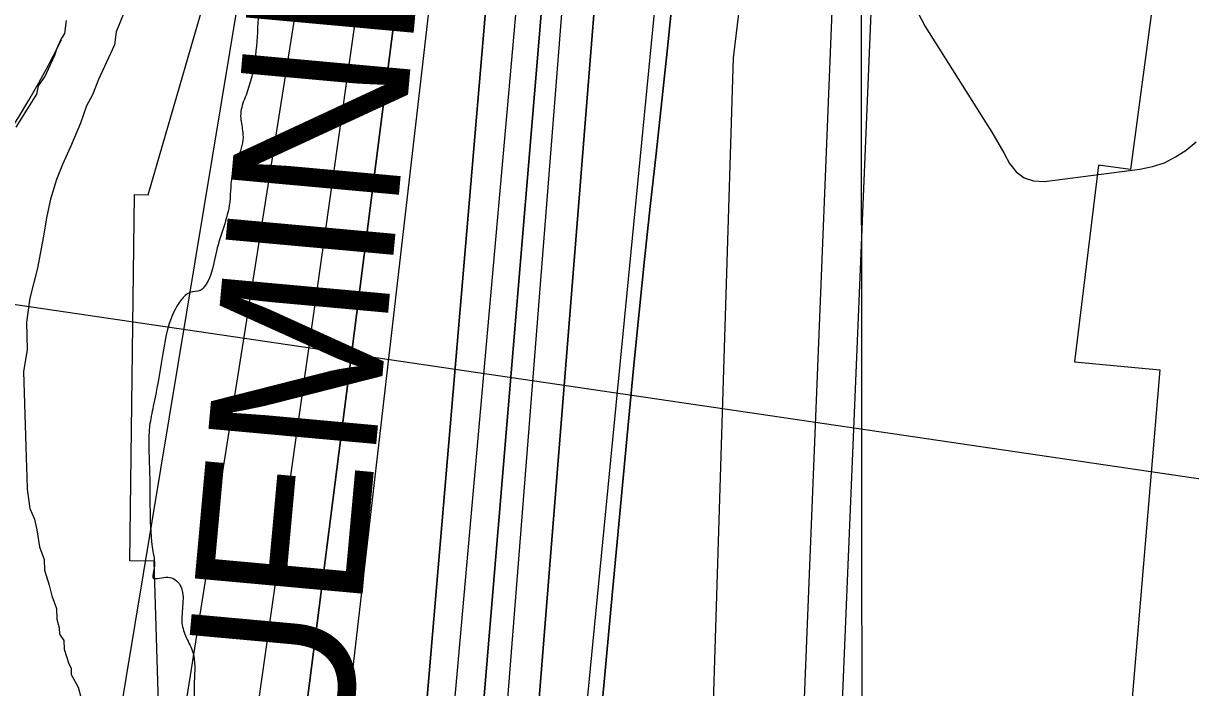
# Model space of a CAD drawing. Extents: x 3297772 to 3335630, y 634068 to 659439.
# Drawn here: x 3311893 to 3312586, y 655507 to 655901 of the extents above; entities that cross this region are included whole.
import ezdxf

# ---------------------------------------------------------------- set-up
doc = ezdxf.new("R2010")
doc.units = 0
for name, color, linetype in [('V-GRID-MAJR', 7, 'Continuous'), ('V-RIVR-EDGE', 7, 'Continuous'), ('V-RIVR-RANG', 7, 'Continuous'), ('V-ROAD-CNTR', 7, 'Continuous'), ('V-RRAP-RVMT', 7, 'Continuous'), ('V-RRAP-RVMT-IDEN', 7, 'Continuous'), ('V-SITE-VEGE', 7, 'Continuous'), ('V-TOPO-DPTH', 7, 'Continuous'), ('V-TOPO-MAJR', 7, 'Continuous'), ('V-TOPO-MINR', 7, 'Continuous'), ('V-TOPO-WATR', 7, 'Continuous')]:
    doc.layers.add(name, color=color, linetype=linetype)

msp = doc.modelspace()

# ---------------------------------------------------------------- linework, layer by layer
at = {"layer": 'V-GRID-MAJR'}
msp.add_spline([(3312404.53, 639457.24), (3312401.89, 642484.85), (3312396.6, 648546.19), (3312391.31, 654607.56), (3312388.66, 657641.31)], degree=3, dxfattribs=at)
at = {"layer": 'V-RIVR-EDGE'}
msp.add_spline([(3312883.83, 657641.82), (3312877.43, 657629.14), (3312871.37, 657628.72), (3312863.11, 657617.48), (3312850.09, 657604.96), (3312831.43, 657586.39), (3312812.78, 657572.58), (3312803.23, 657564.38), (3312789.37, 657559.65), (3312783.73, 657554.03), (3312778.95, 657547.98), (3312767.65, 657529.83), (3312766.74, 657514.68), (3312759.36, 657504.74), (3312737.65, 657480.11), (3312721.16, 657463.7), (3312710.73, 657449), (3312699.44, 657435.61), (3312692.93, 657428.27), (3312686.84, 657419.19), (3312681.62, 657408.38), (3312674.62, 657379.82), (3312668.49, 657352.56), (3312668.04, 657345.63), (3312665.88, 657344.77), (3312663.27, 657342.61), (3312660.21, 657327.47), (3312656.72, 657318.82), (3312656.28, 657315.35), (3312656.27, 657312.76), (3312656.25, 657305.4), (3312649.29, 657291.99), (3312642.33, 657278.15), (3312629.29, 657257.84), (3312613.67, 657244.02), (3312607.17, 657238.84), (3312604.13, 657235.39), (3312597.15, 657216.35), (3312589.75, 657199.05), (3312576.29, 657183.07), (3312552.85, 657158.45), (3312535.92, 657141.17), (3312529.84, 657135.12), (3312518.53, 657113.94), (3312495.09, 657088.45), (3312476.43, 657069.45), (3312466.01, 657059.08), (3312458.63, 657050.44), (3312456.42, 657033.99), (3312453.38, 657028.8), (3312435.15, 657010.23), (3312419.52, 656992.52), (3312412.13, 656980.42), (3312408.19, 656963.11), (3312401.64, 656941.04), (3312399.86, 656923.29), (3312398.97, 656910.74), (3312397.64, 656900.79), (3312392.42, 656890.41), (3312371.99, 656858.42), (3312368.08, 656851.5), (3312358.98, 656847.2), (3312355.07, 656842.44), (3312348.1, 656827.31), (3312342.02, 656819.53), (3312329.88, 656810.9), (3312322.93, 656802.69), (3312315.54, 656789.29), (3312314.22, 656780.63), (3312315.05, 656767.21), (3312319.36, 656757.24), (3312322.37, 656750.3), (3312324.96, 656746.4), (3312326.24, 656741.2), (3312321.9, 656736.88), (3312315.4, 656733.87), (3312309.33, 656731.72), (3312293.7, 656712.71), (3312281.09, 656690.66), (3312277.16, 656675.51), (3312275.39, 656662.1), (3312281.85, 656646.93), (3312281.83, 656640), (3312278.34, 656628.75), (3312273.12, 656617.94), (3312258.79, 656602.39), (3312246.2, 656588.13), (3312240.56, 656585.11), (3312233.19, 656580.37), (3312231.01, 656573.45), (3312216.18, 656528.02), (3312209.61, 656496.87), (3312208.27, 656481.72), (3312210.84, 656469.16), (3312213.84, 656459.19), (3312219.03, 656454.85), (3312220.75, 656451.81), (3312220.3, 656445.75), (3312215.52, 656438.4), (3312207.71, 656428.9), (3312199.46, 656418.96), (3312190.79, 656414.65), (3312182.97, 656406.45), (3312174.28, 656392.18), (3312172.95, 656381.36), (3312175.96, 656371.39), (3312180.7, 656362.29), (3312182.83, 656348.43), (3312180.2, 656336.75), (3312175.84, 656322.9), (3312165.83, 656303.44), (3312151.06, 656282.7), (3312142.37, 656268.86), (3312132.8, 656250.7), (3312126.26, 656232.97), (3312123.61, 656213.49), (3312124.38, 656172.36), (3312121.32, 656161.11), (3312110.42, 656131.7), (3312106.94, 656124.78), (3312106.49, 656119.15), (3312106.48, 656114.39), (3312107.78, 656112.65), (3312112.96, 656108.31), (3312112.95, 656104.85), (3312110.35, 656101.82), (3312104.71, 656098.81), (3312099.95, 656098.82), (3312095.18, 656094.93), (3312090.84, 656093.21), (3312087.81, 656093.65), (3312081.75, 656093.67), (3312077.85, 656090.65), (3312073.45, 656063.81), (3312068.16, 656026.59), (3312055.97, 655997.61), (3312045.52, 655975.56), (3312040.29, 655960.85), (3312035.47, 655938.35), (3312031.92, 655901.12), (3312030.13, 655879.05), (3312024.89, 655858.28), (3312021.83, 655848.33), (3312021.82, 655843.56), (3312023.1, 655834.9), (3312020.47, 655821.92), (3312016.98, 655812.4), (3312015.2, 655794.66), (3312007.34, 655765.67), (3312000.79, 655745.33), (3311997.76, 655742.31), (3311991.69, 655741.03), (3311986.48, 655736.71), (3311975.14, 655702.54), (3311969.88, 655673.54), (3311967.68, 655661.86), (3311967.62, 655636.74), (3311969.66, 655587.38), (3311970.07, 655575.69), (3311970.06, 655571.36), (3311972.22, 655571.36), (3311981.75, 655571.33), (3311985.2, 655568.29), (3311986.88, 655544.91), (3311989.45, 655536.24), (3311993.33, 655527.57), (3311994.15, 655510.25), (3311994.94, 655477.35), (3311993.58, 655456.14), (3311993.56, 655445.75), (3311996.13, 655437.08), (3311998.28, 655430.58), (3311999.55, 655418.45), (3312002.14, 655413.68), (3312005.59, 655409.78), (3312006.87, 655402.42), (3312010.72, 655381.62), (3312015.83, 655348.27), (3312020.08, 655316.22), (3312020.88, 655290.68), (3312024.34, 655286.34), (3312024.33, 655282.88), (3312021.72, 655278.55), (3312020.83, 655267.73), (3312020.36, 655251.71), (3312023.75, 655222.7), (3312024.12, 655198.88), (3312027.09, 655174.63), (3312027.92, 655158.18), (3312027.89, 655148.65), (3312033.05, 655134.35), (3312042.51, 655107.92), (3312048.96, 655087.55), (3312050.66, 655075.42), (3312051.93, 655064.16), (3312054.08, 655058.96), (3312054.93, 655053.33), (3312054.48, 655044.24), (3312054.44, 655029.52), (3312054.43, 655026.06), (3312057.46, 655026.05), (3312058.74, 655016.09), (3312058.72, 655009.59), (3312057.85, 655007), (3312058.7, 655000.5), (3312065.62, 654995.72), (3312069.06, 654986.19), (3312073.78, 654969.29), (3312075.04, 654956.3), (3312078.47, 654942.44), (3312077.58, 654930.32), (3312077.53, 654910.83), (3312077.47, 654886.59), (3312076.55, 654866.67), (3312076.51, 654848.49), (3312076.06, 654840.26), (3312077.76, 654829.87), (3312080.34, 654820.77), (3312078.15, 654811.25), (3312075.94, 654795.67), (3312071.58, 654782.69), (3312065.51, 654777.51), (3312055.05, 654751.56), (3312052.43, 654742.04), (3312052.83, 654727.32), (3312052.81, 654718.66), (3312051.92, 654709.57), (3312048.01, 654704.38), (3312044.11, 654701.8), (3312043.64, 654687.51), (3312041.88, 654675.39), (3312043.59, 654669.33), (3312047.46, 654658.06), (3312051.34, 654648.52), (3312056.94, 654638.55), (3312058.22, 654630.32), (3312056.91, 654626), (3312053.87, 654622.54), (3312055.56, 654606.08), (3312057.25, 654588.33), (3312055.9, 654567.55), (3312049.35, 654546.78), (3312038.46, 654520.4), (3312032.36, 654504.4), (3312028.85, 654484.49), (3312027.52, 654473.24), (3312030.9, 654437.29), (3312033.39, 654395.29), (3312033.79, 654380.57), (3312031.62, 654380.57), (3312029.45, 654378.41), (3312029.4, 654358.93), (3312028.5, 654342.91), (3312025.45, 654335.99), (3312021.1, 654326.48), (3312020.22, 654320.42), (3312017.16, 654307.87), (3312011.94, 654300.96), (3312002.83, 654291.89), (3311994.14, 654280.65), (3311985.01, 654266.82), (3311975.01, 654248.66), (3311965.01, 654231.8), (3311959.34, 654213.63), (3311951.92, 654190.7), (3311944.93, 654165.61), (3311941.42, 654144.83), (3311939.64, 654128.38), (3311938.31, 654114.97), (3311937.42, 654105.88), (3311937.39, 654090.72), (3311937.79, 654079.03), (3311943.83, 654068.63), (3311951.59, 654055.62), (3311959.76, 654034.82), (3311962.77, 654023.55), (3311962.74, 654015.33), (3311964.9, 654011.42), (3311970.96, 654011.41), (3311980.48, 654009.65), (3311992.58, 654001.4), (3311999.48, 653987.96), (3312004.63, 653969.33), (3312011.95, 653953.29), (3312017.96, 653932.49), (3312020.08, 653914.74), (3312021.76, 653894.38), (3312019.56, 653878.37), (3312014.29, 653850.67), (3312012.08, 653832.93), (3312009.91, 653827.3), (3312003.79, 653806.1), (3312002.03, 653792.69), (3312001.98, 653774.5), (3312001.97, 653770.61), (3312001.91, 653747.23), (3312003.17, 653728.17), (3312002.71, 653719.52), (3312004.85, 653708.69), (3312015.62, 653687.44), (3312023.82, 653676.17), (3312027.7, 653671.4), (3312028.56, 653667.5), (3312028.98, 653663.17), (3312031.13, 653657.1), (3312034.58, 653652.33), (3312037.17, 653647.13), (3312036.72, 653638.9), (3312035.38, 653625.05), (3312037.1, 653617.69), (3312040.98, 653611.18), (3312040.97, 653607.28), (3312039.22, 653602.53), (3312043.55, 653600.35), (3312043.54, 653595.59), (3312041.35, 653586.07), (3312040.46, 653578.28), (3312040.44, 653569.19), (3312044.3, 653554.02), (3312050.76, 653538.85), (3312058.51, 653521.52), (3312065.4, 653509.38), (3312069.24, 653484.25), (3312070.48, 653461.3), (3312067, 653456.12), (3312066.99, 653450.92), (3312074.76, 653441.81), (3312079.96, 653441.36), (3312080.38, 653437.03), (3312084.67, 653420.14), (3312091.12, 653403.67), (3312098.44, 653386.77), (3312109.65, 653368.12), (3312121.74, 653355.97), (3312125.62, 653349.46), (3312128.2, 653339.5), (3312130.35, 653336.03), (3312138.14, 653334.71), (3312144.18, 653326.04), (3312155.83, 653308.26), (3312169.63, 653287.88), (3312173.5, 653275.74), (3312176.95, 653271.41), (3312179.98, 653271.83), (3312182.58, 653271.39), (3312186.46, 653264.45), (3312198.98, 653249.7), (3312207.62, 653241.02), (3312220.12, 653218.91), (3312235.21, 653193.33), (3312245.1, 653166.89), (3312251.55, 653147.39), (3312254.98, 653135.26), (3312261.89, 653129.18), (3312265.78, 653127.01), (3312270.09, 653117.04), (3312278.69, 653091.91), (3312283.82, 653066.35), (3312289.81, 653037.33), (3312290.63, 653020.87), (3312298.83, 653007.86), (3312313.06, 652986.18), (3312331.2, 652965.79), (3312349.32, 652943.23), (3312366.58, 652917.21), (3312380.37, 652892.06), (3312391.13, 652867.79), (3312399.29, 652837.46), (3312404.42, 652813.21), (3312413.86, 652779.84), (3312426.26, 652716.17), (3312433.53, 652679.35), (3312435.21, 652658.13), (3312432.58, 652646.01), (3312429.96, 652637.36), (3312427.78, 652630.01), (3312427.76, 652621.35), (3312435.5, 652598.38), (3312438.91, 652579.32), (3312438.44, 652564.6), (3312439.24, 652538.19), (3312442.23, 652518.7), (3312447.38, 652503.53), (3312468.06, 652459.75), (3312483.55, 652420.75), (3312498.17, 652381.31), (3312505.93, 652365.71), (3312511.1, 652356.6), (3312510.65, 652348.38), (3312513.66, 652343.61), (3312517.12, 652340.57), (3312519.7, 652334.93), (3312520.12, 652328.44), (3312520.54, 652323.67), (3312524.86, 652318.9), (3312527.42, 652304.61), (3312533.48, 652302.43), (3312534.77, 652300.69), (3312534.76, 652295.06), (3312533.46, 652292.9), (3312539.49, 652282.93), (3312543.36, 652271.23), (3312557.17, 652254.31), (3312567.53, 652240), (3312583.95, 652226.54), (3312597.76, 652210.48), (3312621.93, 652179.25), (3312627.1, 652170.14), (3312635.32, 652164.49), (3312643.09, 652156.68), (3312650.43, 652146.71), (3312660.77, 652128.06), (3312679.29, 652089.05), (3312693.93, 652055.24), (3312706.41, 652026.64), (3312729.27, 651989.78), (3312750.41, 651958.12), (3312768.1, 651933.83), (3312782.77, 651915.18), (3312793.57, 651904.76), (3312806.08, 651886.98), (3312821.18, 651865.29), (3312842.77, 651841.86), (3312858.75, 651825.8), (3312876.91, 651814.5), (3312895.06, 651799.73), (3312904.14, 651794.95), (3312909.31, 651788.01), (3312919.23, 651769.8), (3312923.54, 651761.13), (3312925.69, 651758.96), (3312932.62, 651758.51), (3312939.97, 651754.16), (3312941.26, 651751.56), (3312945.99, 651737.26), (3312947.27, 651729.03), (3312950.29, 651723.83), (3312963.67, 651706.91), (3312981.79, 651681.75)], degree=3, dxfattribs=at)
at = {"layer": 'V-RIVR-RANG'}
msp.add_line((3311113.25, 655847.92), (3312775.36, 655603.41), dxfattribs=at)
at = {"layer": 'V-ROAD-CNTR'}
msp.add_lwpolyline([(3311863.62, 655805.66), (3311870.14, 655814.85), (3311876.88, 655824.74), (3311883.43, 655834.76), (3311889.78, 655844.91), (3311895.93, 655855.17), (3311901.89, 655865.56), (3311907.64, 655876.06), (3311913.19, 655886.66), (3311915.38, 655891.06)], dxfattribs=at)
at = {"layer": 'V-RRAP-RVMT'}
for p, q in [((3311966.86, 655799.12), (3312044.43, 656065.78)), ((3312571.13, 655972.35), (3312549.82, 655814.17)), ((3312530.94, 655816.65), (3312516.63, 655699.9)), ((3312549.82, 655814.17), (3312530.94, 655816.65)), ((3311955.92, 655581.85), (3311958.77, 655799.26)), ((3311958.77, 655799.26), (3311966.86, 655799.12)), ((3312516.63, 655699.9), (3312567.18, 655695.16)), ((3312567.18, 655695.16), (3312543.31, 655411.44)), ((3311970.39, 655581.66), (3311955.92, 655581.85)), ((3311976.61, 655375.82), (3311970.39, 655581.66))]:
    msp.add_line(p, q, dxfattribs=at)
at = {"layer": 'V-SITE-VEGE'}
for points in [[(3311888.5, 655839.22), (3311895.79, 655850.9), (3311900.65, 655858.69), (3311901.77, 655863.81), (3311905.43, 655869.02), (3311911.41, 655881.93), (3311912.56, 655885.78), (3311914.95, 655890.95), (3311917.38, 655894.84), (3311918.43, 655902.51)], [(3311952.65, 655907.36), (3311947.91, 655895.76), (3311946.87, 655888.09), (3311943.28, 655880.34)], [(3311943.28, 655880.34), (3311937.3, 655867.43), (3311933.76, 655858.41), (3311930.13, 655851.94), (3311926.62, 655841.64), (3311920.68, 655827.46), (3311915.9, 655817.13), (3311912.35, 655808.11), (3311908.88, 655796.55), (3311906.64, 655786.3), (3311904.48, 655773.5), (3311901.2, 655755.58), (3311896.65, 655737.62), (3311894.52, 655723.55), (3311895.02, 655707.02), (3311892.86, 655694.22), (3311894.2, 655649.7), (3311894.58, 655636.98), (3311894.74, 655631.89), (3311894.96, 655624.26), (3311896.58, 655612.85), (3311899.32, 655606.57), (3311900.78, 655600.25), (3311902.36, 655590.11), (3311905.13, 655582.56), (3311905.32, 655576.19), (3311908.13, 655567.37), (3311909.6, 655561.05), (3311912.37, 655553.49), (3311912.56, 655547.13), (3311913.99, 655542.08), (3311914.1, 655538.27), (3311916.76, 655534.53), (3311916.91, 655529.44), (3311919.73, 655520.61), (3311921.07, 655518.1), (3311921.19, 655514.29), (3311925.23, 655506.77), (3311926.66, 655501.72)]]:
    msp.add_lwpolyline(points, dxfattribs=at)
at = {"layer": 'V-TOPO-DPTH'}
for points in [[(3312076.68, 654844.87), (3312200.06, 656296.61), (3312205.93, 656315.22), (3312212.27, 656333.66), (3312219.32, 656351.83), (3312226.85, 656369.84), (3312271.84, 656471.87), (3312280.88, 656491.85), (3312290.16, 656511.72), (3312299.8, 656531.41), (3312309.69, 656550.99), (3312319.72, 656570.5), (3312329.68, 656590.05), (3312339.54, 656609.64), (3312349.34, 656629.27), (3312408.06, 656747.65)], [(3312408.06, 656747.65), (3312349.34, 656629.27), (3312339.54, 656609.64), (3312329.68, 656590.05), (3312319.72, 656570.5), (3312309.69, 656550.99), (3312299.8, 656531.41), (3312290.16, 656511.72), (3312280.88, 656491.85), (3312271.84, 656471.87), (3312226.85, 656369.84), (3312219.32, 656351.83), (3312212.27, 656333.66), (3312205.93, 656315.22), (3312200.06, 656296.61), (3312076.68, 654844.87)], [(3312503.24, 656695.12), (3312456.24, 656604.93), (3312445.52, 656584.16), (3312434.9, 656563.33), (3312424.43, 656542.42), (3312414.08, 656521.46), (3312403.96, 656500.39), (3312394.07, 656479.21), (3312384.51, 656457.88), (3312375.18, 656436.45), (3312314.74, 656294.7), (3312309.87, 656282.59), (3312305.33, 656270.35), (3312301.29, 656257.94), (3312163.41, 654844.86)], [(3312503.24, 656695.12), (3312456.24, 656604.93), (3312445.52, 656584.16), (3312434.9, 656563.33), (3312424.43, 656542.42), (3312414.08, 656521.46), (3312403.96, 656500.39), (3312394.07, 656479.21), (3312384.51, 656457.88), (3312375.18, 656436.45), (3312314.74, 656294.7), (3312309.87, 656282.59), (3312305.33, 656270.35), (3312301.29, 656257.94), (3312163.41, 654844.86)], [(3312451.35, 656669.4), (3312422.46, 656614.6), (3312317.14, 656413.65), (3312313.3, 656406.26), (3312309.48, 656398.85), (3312305.7, 656391.43), (3312301.95, 656383.99), (3312298.35, 656376.48), (3312294.93, 656368.9), (3312291.76, 656361.21), (3312288.77, 656353.44), (3312281.07, 656332.38), (3312274.75, 656313.91), (3312268.93, 656295.3), (3312263.87, 656276.46), (3312259.32, 656257.48), (3312165.21, 655079.64)], [(3312165.21, 655079.64), (3312259.32, 656257.48), (3312263.87, 656276.46), (3312268.93, 656295.3), (3312274.75, 656313.91), (3312281.07, 656332.38), (3312288.77, 656353.44), (3312291.76, 656361.21), (3312294.93, 656368.9), (3312298.35, 656376.48), (3312301.95, 656383.99), (3312305.7, 656391.43), (3312309.48, 656398.85), (3312313.3, 656406.26), (3312317.14, 656413.65), (3312422.46, 656614.6), (3312451.35, 656669.4)], [(3311980.21, 654864.8), (3312167.92, 656334.95), (3312171.38, 656346.91), (3312175.16, 656358.76), (3312179.42, 656370.45), (3312183.98, 656382.03), (3312189.51, 656395.25), (3312191.6, 656400.12), (3312193.76, 656404.95), (3312196.02, 656409.73), (3312198.36, 656414.48), (3312200.72, 656419.22), (3312203.05, 656423.97), (3312205.34, 656428.75), (3312207.61, 656433.53), (3312312.83, 656658.73)], [(3312121.06, 654961.92), (3312233.66, 656308.81), (3312235.08, 656312.85), (3312236.6, 656316.83), (3312238.3, 656320.75), (3312240.11, 656324.63), (3312349.57, 656546.27), (3312367.69, 656582.55), (3312386, 656618.73), (3312404.63, 656654.76)], [(3312404.63, 656654.76), (3312386, 656618.73), (3312367.69, 656582.55), (3312349.57, 656546.27), (3312240.11, 656324.63), (3312238.3, 656320.75), (3312236.6, 656316.83), (3312235.08, 656312.85), (3312233.66, 656308.81), (3312121.06, 654961.92)], [(3312174.75, 654830.38), (3312242.35, 655563.69), (3312252.03, 655666.59), (3312255.06, 655697.97), (3312258.18, 655729.35), (3312261.45, 655760.71), (3312264.81, 655792.05), (3312268.23, 655823.4), (3312271.61, 655854.74), (3312274.96, 655886.1), (3312278.27, 655917.45)], [(3312174.75, 654830.38), (3312242.35, 655563.69), (3312252.03, 655666.59), (3312255.06, 655697.97), (3312258.18, 655729.35), (3312261.45, 655760.71), (3312264.81, 655792.05), (3312268.23, 655823.4), (3312271.61, 655854.74), (3312274.96, 655886.1), (3312278.27, 655917.45)]]:
    msp.add_lwpolyline(points, dxfattribs=at)
at = {"layer": 'V-TOPO-MAJR'}
for points in [[(3312517, 657586.14), (3312167.12, 656553.57), (3312165.99, 656546.2), (3312164.52, 656538.9), (3312162.55, 656531.73), (3312160.24, 656524.64), (3312157.63, 656517.63), (3312154.95, 656510.64), (3312152.18, 656503.69), (3312149.34, 656496.77), (3312132.58, 656456.65), (3312121.64, 656429.57), (3312111.13, 656402.32), (3312101.27, 656374.84), (3312091.84, 656347.19), (3311845.97, 654863.34)], [(3312300.55, 655440.06), (3312314.29, 655880.3), (3312316.66, 655900), (3312319.05, 655919.7)]]:
    msp.add_lwpolyline(points, dxfattribs=at)
at = {"layer": 'V-TOPO-MINR'}
for points in [[(3312552.24, 657494.02), (3312241.34, 656647.85), (3312237.23, 656634), (3312232.6, 656620.32), (3312227.62, 656606.74), (3312222.32, 656593.27), (3312216.94, 656579.84), (3312211.45, 656566.45), (3312205.87, 656553.1), (3312147.14, 656414.21), (3312141.28, 656399.9), (3312135.65, 656385.5), (3312130.34, 656370.98), (3312125.27, 656356.38), (3311901.2, 654942.23)], [(3313118.2, 656842.9), (3312485.42, 656194.9), (3312472.45, 656179.35), (3312461.28, 656162.79), (3312400.45, 656021.47), (3312351.32, 654842.75)], [(3312361.82, 656705.09), (3312277.53, 656530.3), (3312271.68, 656518.27), (3312265.77, 656506.27), (3312259.78, 656494.3), (3312253.74, 656482.36), (3312247.78, 656470.39), (3312241.98, 656458.33), (3312236.43, 656446.17), (3312231.05, 656433.92), (3312217.21, 656401.57), (3312205.9, 656373.62), (3312195.34, 656345.4), (3312185.9, 656316.79), (3312177.21, 656287.92), (3312012.86, 654866.03)], [(3312503.24, 656695.12), (3312456.24, 656604.93), (3312445.52, 656584.16), (3312434.9, 656563.33), (3312424.43, 656542.42), (3312414.08, 656521.46), (3312403.96, 656500.39), (3312394.07, 656479.21), (3312384.51, 656457.88), (3312375.18, 656436.45), (3312314.74, 656294.7), (3312309.87, 656282.59), (3312305.33, 656270.35), (3312301.29, 656257.94), (3312163.41, 654844.86)], [(3312394.82, 656675.39), (3312380.56, 656647.88), (3312366.25, 656620.41), (3312352.1, 656592.85), (3312338.24, 656565.15), (3312324.81, 656537.24), (3312311.67, 656509.19), (3312235.01, 656342.22), (3312230.93, 656332.86), (3312227.08, 656323.4), (3312223.59, 656313.81), (3312220.34, 656304.12), (3312097.18, 654920.88)], [(3312433.6, 656672.35), (3312409.89, 656627.53), (3312386.24, 656582.68), (3312245.7, 656315.31), (3312245.46, 656314.84), (3312244.41, 656312.17), (3312243.96, 656310.4), (3312143.16, 655031.03)], [(3312451.35, 656669.4), (3312422.46, 656614.6), (3312317.14, 656413.65), (3312313.3, 656406.26), (3312309.48, 656398.85), (3312305.7, 656391.43), (3312301.95, 656383.99), (3312298.35, 656376.48), (3312294.93, 656368.9), (3312291.76, 656361.21), (3312288.77, 656353.44), (3312281.07, 656332.38), (3312274.75, 656313.91), (3312268.93, 656295.3), (3312263.87, 656276.46), (3312259.32, 656257.48), (3312165.21, 655079.64)], [(3312312.83, 656658.73), (3312207.61, 656433.53), (3312205.34, 656428.75), (3312203.05, 656423.97), (3312200.72, 656419.22), (3312198.36, 656414.48), (3312196.02, 656409.73), (3312193.76, 656404.95), (3312191.6, 656400.12), (3312189.51, 656395.25), (3312183.98, 656382.03), (3312179.42, 656370.45), (3312175.16, 656358.76), (3312171.38, 656346.91), (3312167.92, 656334.95), (3311980.21, 654864.8)], [(3312331.01, 654870.92), (3312380.63, 656104.98), (3312381.49, 656111.07), (3312382.33, 656117.16), (3312383.18, 656123.26), (3312384.02, 656129.35), (3312384.95, 656135.42), (3312386, 656141.48), (3312387.23, 656147.5), (3312388.59, 656153.49), (3312398.87, 656195.91), (3312400.16, 656200.4), (3312401.69, 656204.79), (3312403.6, 656209.03), (3312405.75, 656213.17), (3312587.5, 656529.64), (3312600.75, 656554.37), (3312613, 656579.54), (3312623.76, 656605.38), (3312633.51, 656631.68), (3312642.6, 656658.28)], [(3312404.63, 656654.76), (3312386, 656618.73), (3312367.69, 656582.55), (3312349.57, 656546.27), (3312240.11, 656324.63), (3312238.3, 656320.75), (3312236.6, 656316.83), (3312235.08, 656312.85), (3312233.66, 656308.81), (3312121.06, 654961.92)], [(3312278.93, 656649.05), (3312270.07, 656628.42), (3312261.12, 656607.83), (3312158.8, 656374.85), (3312157.94, 656372.82), (3312157.1, 656370.78), (3312155.54, 656366.65), (3311940.77, 654853.98), (3311940.98, 654821.3), (3311940.88, 654788.62), (3311940.28, 654728.85), (3311939.79, 654666.28), (3311939.48, 654603.71), (3311939.42, 654541.14), (3311939.55, 654478.57), (3311940.82, 654168.13), (3311941.12, 654153.93), (3311941.74, 654139.75), (3311942.85, 654125.6), (3311944.28, 654111.47), (3312192.83, 653252.57)], [(3312278.27, 655917.45), (3312274.96, 655886.1), (3312271.61, 655854.74), (3312268.23, 655823.4), (3312264.81, 655792.05), (3312261.45, 655760.71), (3312258.18, 655729.35), (3312255.06, 655697.97), (3312252.03, 655666.59), (3312242.35, 655563.69), (3312174.75, 654830.38)], [(3312423.62, 655907.21), (3312427.99, 655899.02), (3312463.86, 655842.2), (3312467.57, 655836.17), (3312471.19, 655830.08), (3312474.66, 655823.91), (3312478.03, 655817.68), (3312482.02, 655812.73), (3312486.68, 655809.08), (3312492.35, 655807.37), (3312498.7, 655806.95), (3312555.46, 655814.25), (3312562.85, 655815.81), (3312569.93, 655818.11), (3312576.57, 655821.51), (3312582.89, 655825.64), (3312588.77, 655830.56)]]:
    msp.add_lwpolyline(points, dxfattribs=at)
at = {"layer": 'V-TOPO-WATR'}
msp.add_lwpolyline([(3312408.06, 656747.65), (3312349.34, 656629.27), (3312339.54, 656609.64), (3312329.68, 656590.05), (3312319.72, 656570.5), (3312309.69, 656550.99), (3312299.8, 656531.41), (3312290.16, 656511.72), (3312280.88, 656491.85), (3312271.84, 656471.87), (3312226.85, 656369.84), (3312219.32, 656351.83), (3312212.27, 656333.66), (3312205.93, 656315.22), (3312200.06, 656296.61), (3312076.68, 654844.87)], dxfattribs=at)

# ---------------------------------------------------------------- texts
at = {"layer": 'V-RRAP-RVMT-IDEN'}
msp.add_text('PLAQUEMINE', height=100, rotation=84.80309, dxfattribs=at).set_placement((3312052.06, 655099.91))

doc.saveas('drawing.dxf')
